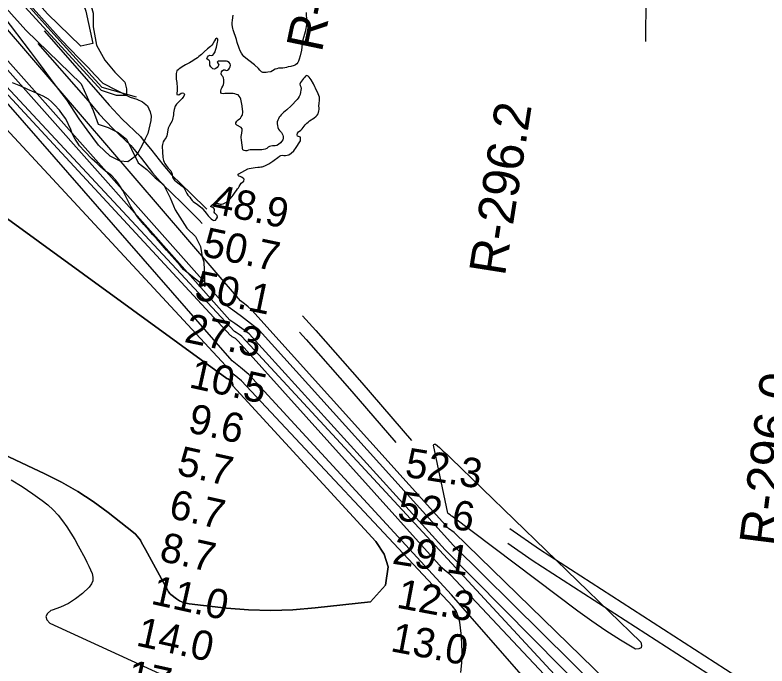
# Model space of a CAD drawing. Extents: x 3161615 to 3199515, y 867541 to 892976.
# Drawn here: x 3189551 to 3191264, y 882648 to 884130 of the extents above; entities that cross this region are included whole.
import ezdxf

# ---------------------------------------------------------------- set-up
doc = ezdxf.new("R2010")
doc.units = 0
for name, color, linetype in [('V-LEVE-TOET', 7, 'Continuous'), ('V-RIVR-RANG', 7, 'Continuous'), ('V-RIVR-RANG-IDEN', 7, 'Continuous'), ('V-ROAD-CNTR', 7, 'Continuous'), ('V-SITE-VEGE', 7, 'Continuous'), ('V-TOPO-DPTH', 7, 'Continuous'), ('V-TOPO-MAJR', 7, 'Continuous'), ('V-TOPO-MINR', 7, 'Continuous'), ('V-TOPO-SHOR', 7, 'Continuous'), ('V-TOPO-WATR', 7, 'Continuous'), ('V-WETL-SWMP', 7, 'Continuous')]:
    doc.layers.add(name, color=color, linetype=linetype)

msp = doc.modelspace()

# ---------------------------------------------------------------- linework, layer by layer
at = {"layer": 'V-LEVE-TOET'}
msp.add_lwpolyline([(3189542.2, 884202.2), (3189629.8, 884102.3), (3189656.1, 884073.5), (3189677, 884051.4), (3189696.3, 884032), (3189717.4, 884010.2), (3189732.3, 883993.8), (3189750.8, 883975), (3189813, 883943.1), (3189828.2, 883938.3), (3189841.2, 883932.4), (3189852.3, 883923), (3189858.8, 883909.8), (3189860.5, 883899.5), (3189860.2, 883889.8), (3189852.8, 883860), (3189847.4, 883847.9), (3189839.4, 883831.9), (3189832.7, 883820), (3189824.6, 883807.8), (3189807.4, 883795.8), (3189789.8, 883797.4), (3189767.3, 883808.4), (3189740.8, 883833.9), (3189715, 883868.4), (3189697.1, 883894), (3189668.3, 883936.6), (3189640, 883973.8), (3189608.3, 884016.9), (3189585.7, 884047), (3189526, 884125.7)], dxfattribs=at)
at = {"layer": 'V-ROAD-CNTR'}
for points in [[(3189617, 884094), (3189739.7, 883954), (3189764.7, 883924.7), (3189794.8, 883893.1), (3189836.5, 883853.2), (3189840.4, 883848.5)], [(3189602.5, 884065), (3189717, 883934.4), (3189742.4, 883904.6), (3189773.6, 883871.9), (3189814.5, 883832.7), (3189818.2, 883828.3)], [(3189840.4, 883848.5), (3189862.6, 883821.7), (3189887.2, 883789.5), (3189908.2, 883765.6), (3189951.5, 883723.5), (3189987.2, 883687.9)], [(3189818.2, 883828.3), (3189839.1, 883803), (3189864, 883770.5), (3189886.5, 883744.9), (3189930.4, 883702.1), (3189969.8, 883663), (3189976.6, 883655.7)], [(3190205.6, 883445.1), (3190236, 883411.3), (3190340.6, 883292.4), (3190453.9, 883161)], [(3190198.9, 883407.6), (3190213.5, 883391.4), (3190318, 883272.7), (3190417.9, 883156.7)], [(3190677.5, 882960.6), (3190745.5, 882913.4), (3191239.9, 882594.7), (3191554.8, 882384.9), (3191887.1, 882161.2)], [(3190673, 882927.2), (3190728.9, 882888.5), (3191223.4, 882569.6), (3191538.1, 882360), (3191867.7, 882138)]]:
    msp.add_lwpolyline(points, dxfattribs=at)
at = {"layer": 'V-SITE-VEGE'}
for points in [[(3189541, 884428.5), (3189556.3, 884413.2), (3189575.4, 884375), (3189613.7, 884336.7), (3189655.7, 884294.7), (3189682.4, 884252.6), (3189701.6, 884210.6), (3189720.7, 884160.9), (3189728.3, 884134.1), (3189728.3, 884103.5), (3189736, 884061.4), (3189755.1, 884027), (3189778, 884000.3), (3189800.9, 883977.3), (3189804.7, 883962), (3189804.7, 883946.7), (3189781.8, 883946.7), (3189747.4, 883958.2), (3189548.7, 884176.2)], [(3189307.9, 884394.1), (3189575.4, 884095.9), (3189701.6, 883973.5), (3189728.3, 883912.3), (3189739.8, 883881.7), (3189762.7, 883874.1), (3189785.6, 883862.6), (3189804.7, 883847.3), (3189816.2, 883824.4), (3189831.5, 883793.8), (3189850.6, 883778.5), (3189869.7, 883759.4), (3189888.8, 883744.1), (3189904.1, 883713.5), (3189915.6, 883686.7), (3189942.3, 883644.7), (3189961.4, 883625.5), (3189972.9, 883602.6), (3189976.7, 883579.7), (3189980.6, 883568.2), (3189982.7, 883511.8), (3189975.7, 883518), (3189955, 883533.9), (3189946.8, 883540.4), (3189934.7, 883550.9), (3189926.5, 883559.4), (3189895.6, 883594.3), (3189872.6, 883621.1), (3189864, 883630.4), (3189856.2, 883639.7), (3189844.4, 883652.9), (3189830, 883670.8), (3189819.8, 883685.5), (3189814.3, 883694.4), (3189799.8, 883722.8), (3189795.9, 883730.2), (3189789.6, 883741), (3189784.5, 883748), (3189779.4, 883754.6), (3189771.2, 883763.5), (3189764.6, 883769), (3189756.8, 883774.8), (3189745.1, 883784.5), (3189737.7, 883791.8), (3189725.9, 883802.7), (3189708.8, 883819.7), (3189697.4, 883832.5), (3189691.9, 883840.3), (3189687.6, 883847.7), (3189681, 883860.5), (3189677.4, 883869.4), (3189666.1, 883893.5), (3189659, 883903.6), (3189651.6, 883913.3), (3189640.6, 883925.7), (3189634, 883932.7), (3189627, 883938.5), (3189614.5, 883945.5), (3189594.2, 883954.3), (3189579.8, 883960.1), (3189563.8, 883967.8), (3189552.5, 883972.9), (3189544.7, 883975.9)]]:
    msp.add_lwpolyline(points, dxfattribs=at)
at = {"layer": 'V-TOPO-DPTH'}
for points in [[(3191133.3, 882136.9), (3190544.8, 882809.9), (3190083.1, 883311.3), (3190064.4, 883327.3), (3190045.2, 883342.5), (3189467.6, 884004)], [(3189491.3, 883696.3), (3190033.5, 883302.4), (3190035.5, 883301.4), (3190039.1, 883299.1), (3190040.8, 883297.8), (3190044.3, 883294.2), (3190045.8, 883291.8), (3190046.6, 883289), (3190047, 883286), (3190372.2, 882931.1), (3190391.4, 882902.2), (3190401, 882873.3)], [(3189491.3, 883696.3), (3190033.5, 883302.4), (3190035.5, 883301.4), (3190039.1, 883299.1), (3190040.8, 883297.8), (3190044.3, 883294.2), (3190045.8, 883291.8), (3190046.6, 883289), (3190047, 883286), (3190372.2, 882931.1), (3190391.4, 882902.2), (3190401, 882873.3)], [(3190401, 882873.3), (3190394.5, 882831.7), (3190360.7, 882794), (3190234.1, 882779.8), (3190183.6, 882775.8), (3190133.2, 882774.1), (3190082.7, 882775.8), (3190032.2, 882779.7), (3189947.6, 882789), (3189939.7, 882790.6), (3189932.1, 882792.9), (3189925, 882796.4), (3189918.2, 882800.7), (3189905.6, 882810.2), (3189904.3, 882811.3), (3189903.1, 882812.4), (3189900.5, 882816.6), (3189898.8, 882819.5), (3189898, 882821), (3189847.9, 882913.2), (3189845, 882918.5), (3189842.1, 882923.7), (3189839.1, 882928.9), (3189836.1, 882934), (3189832.8, 882939), (3189829.2, 882943.6), (3189825.1, 882947.8), (3189820.6, 882951.7), (3189763, 882996.9), (3189728.7, 883021.9), (3189693.4, 883045.3), (3189656.6, 883066.2), (3189618.7, 883085.4), (3189442.2, 883167.7)], [(3190401, 882873.3), (3190394.5, 882831.7), (3190360.7, 882794), (3190234.1, 882779.8), (3190183.6, 882775.8), (3190133.2, 882774.1), (3190082.7, 882775.8), (3190032.2, 882779.7), (3189947.6, 882789), (3189939.7, 882790.6), (3189932.1, 882792.9), (3189925, 882796.4), (3189918.2, 882800.7), (3189905.6, 882810.2), (3189904.3, 882811.3), (3189903.1, 882812.4), (3189900.5, 882816.6), (3189898.8, 882819.5), (3189898, 882821), (3189847.9, 882913.2), (3189845, 882918.5), (3189842.1, 882923.7), (3189839.1, 882928.9), (3189836.1, 882934), (3189832.8, 882939), (3189829.2, 882943.6), (3189825.1, 882947.8), (3189820.6, 882951.7), (3189763, 882996.9), (3189728.7, 883021.9), (3189693.4, 883045.3), (3189656.6, 883066.2), (3189618.7, 883085.4), (3189442.2, 883167.7)]]:
    msp.add_lwpolyline(points, dxfattribs=at)
at = {"layer": 'V-TOPO-MAJR'}
msp.add_lwpolyline([(3191126.5, 882309.2), (3190530.6, 882912), (3190083.7, 883404.2), (3190073, 883412.2), (3190062.2, 883420), (3190051.2, 883427.6), (3190040.2, 883435), (3189514.5, 884026)], dxfattribs=at)
at = {"layer": 'V-TOPO-MINR'}
for points in [[(3191255.6, 882286.5), (3191195.6, 882337.4), (3191179.9, 882350.7), (3191164.1, 882363.9), (3191148.2, 882377), (3191132.2, 882390.1), (3191106.1, 882411.2), (3191103.3, 882413.7), (3191100.6, 882416.4), (3190550.9, 882951.3), (3190538.2, 882960.4), (3190090.4, 883458.2), (3190081.8, 883465.2), (3190073.1, 883472.1), (3190064.4, 883478.9), (3189524.6, 884107.4)], [(3191153.1, 882325.7), (3190549.7, 882922.3), (3190106.9, 883412.1), (3190087, 883427.8), (3190066.9, 883443.2), (3190046.5, 883458.2), (3190025.9, 883472.9), (3189490.8, 884073.7)], [(3194259.7, 880529.6), (3194187.5, 880542.7), (3193951.5, 880585.1), (3193922.2, 880590.3), (3193157.8, 880879.3), (3193134.5, 880884), (3193111.2, 880888.9), (3192595.2, 881068.8), (3192580.9, 881074.5), (3192566.6, 881080.1), (3192552.2, 881085.3), (3192537.7, 881090.5), (3191934.9, 881491.6), (3191934.2, 881492.2), (3191170.2, 882218.9), (3191159, 882227.5), (3191147.5, 882235.9), (3191135.7, 882243.8), (3190067.5, 883398.3), (3190063.3, 883401.3), (3190059, 883404.2), (3190054.7, 883407), (3190050.3, 883409.7), (3189479.1, 884022.6)], [(3191133.3, 882136.9), (3190544.8, 882809.9), (3190083.1, 883311.3), (3190064.4, 883327.3), (3190045.2, 883342.5), (3189467.6, 884004)], [(3191135.4, 882224.6), (3190542.3, 882855.6), (3190533.1, 882863.2), (3190523.8, 882870.5), (3190059, 883387.7), (3190057.6, 883389.1), (3190054.7, 883391.8), (3190052.7, 883393.4), (3190050, 883395.3), (3190045.6, 883397.6), (3190042.7, 883399.2), (3190041.2, 883399.9), (3189477.8, 884008.5)], [(3190566.5, 882632.9), (3190568.4, 882655), (3190569.2, 882677.2), (3190568.5, 882699.3), (3190566.7, 882721.4), (3190563.8, 882747.6), (3190560.5, 882760.9), (3190555.4, 882773.2), (3190547.5, 882783.8), (3190066.4, 883296.7), (3190058.2, 883303.7), (3190049.5, 883310.6), (3189481.4, 883922.9)], [(3190537.6, 882994.6), (3190536.9, 882995.3), (3190503.8, 883150.8), (3190504.4, 883152.4), (3190506, 883152.8), (3190508.4, 883152.5), (3190517.4, 883144.9), (3190526.2, 883137.2), (3190534.8, 883129.3), (3190543.3, 883121.3), (3190976.1, 882701.9), (3190978, 882694.3), (3190977.1, 882688.7), (3190972, 882686.4), (3190964.2, 882686.1), (3190930.3, 882706.3), (3190896.9, 882727.4), (3190864.4, 882749.7), (3190832.4, 882772.8), (3190545.9, 882988.6), (3190544.5, 882989.6), (3190541.7, 882991.6), (3190538.2, 882994.1), (3190537.6, 882994.6)], [(3189541.7, 883071.6), (3189566.9, 883056.4), (3189591.4, 883040), (3189612.1, 883024.9), (3189625.1, 883014.4), (3189637.4, 883003.3), (3189648.6, 882991), (3189659.1, 882978), (3189668.7, 882964.3), (3189677.9, 882950.3), (3189686.5, 882936), (3189694.7, 882921.3), (3189710.1, 882892.2), (3189714.4, 882883.8), (3189718.6, 882875.3), (3189722.4, 882866.7), (3189726.2, 882858), (3189727.8, 882849.7), (3189727.6, 882841.7), (3189724.5, 882834.4), (3189719.6, 882827.5), (3189704, 882812.9), (3189688.5, 882800.4), (3189672.2, 882789.7), (3189654.4, 882781.6), (3189635.6, 882775.1), (3189632.2, 882774.2), (3189624.3, 882767.5), (3189620.5, 882760.4), (3189623, 882752.8), (3189629.6, 882744.9), (3189879.4, 882630.2)]]:
    msp.add_lwpolyline(points, dxfattribs=at)
at = {"layer": 'V-TOPO-SHOR'}
msp.add_line((3190991.3, 884744.4), (3190987.1, 884070), dxfattribs=at)
for points in [[(3189185.2, 884612.3), (3189346.2, 884412.7), (3189646.2, 884079.1), (3189748.6, 883965.5), (3189826.4, 883944)], [(3190213.9, 884135.9), (3190213.7, 884129.7), (3190214.9, 884122.1), (3190215.7, 884119.1), (3190215.8, 884115), (3190215.6, 884111.2), (3190211.7, 884091.9), (3190206.5, 884073.4), (3190205.3, 884068.8), (3190204.4, 884064.3), (3190202.9, 884050.1), (3190200.2, 884037.4), (3190197.9, 884029.3), (3190196.4, 884025), (3190194.8, 884022.1), (3190192.6, 884018.8), (3190189.5, 884016.5), (3190186.5, 884015), (3190178.9, 884013.1), (3190172.9, 884012.1), (3190169.2, 884010.9), (3190165.3, 884009.9), (3190160.9, 884009.4), (3190154.2, 884009.2), (3190150.9, 884008.8), (3190147.1, 884007.9), (3190143.6, 884006.5), (3190137.5, 884002.8), (3190133.5, 884001), (3190126.9, 884000.3), (3190123, 883999.5), (3190119.5, 883999.1), (3190115, 883999.3), (3190112.2, 884000.9), (3190108.4, 884004.3), (3190104.9, 884008.1), (3190096, 884016.6), (3190092.9, 884019.2), (3190076.6, 884031.5), (3190072.1, 884035.7), (3190069.9, 884038.5), (3190066.8, 884043.1), (3190063.6, 884048.7), (3190061, 884054.3), (3190056.5, 884067.7), (3190054.8, 884074.7), (3190047.8, 884096.6), (3190046.8, 884099.5), (3190046, 884103.3), (3190045.4, 884108.3), (3190045.5, 884112.4), (3190046.3, 884118.4), (3190047.3, 884130.1)], [(3190001, 884007.5), (3189996.9, 884012.2), (3189994.6, 884015.7), (3189994.5, 884019.7), (3189994.7, 884023.4), (3189993.7, 884026.6), (3189990.5, 884028.2), (3189987.9, 884030.5), (3189989.1, 884034.3), (3189991, 884037.4), (3189994.3, 884038.6), (3189997.5, 884038.2), (3190001.1, 884039), (3190003.9, 884041.8), (3190006.2, 884046.3), (3190007.6, 884050.4), (3190009.3, 884056.9), (3190010, 884060.4), (3190011.9, 884068), (3190012.5, 884071.1), (3190012.5, 884074.9), (3190010.5, 884077.3), (3190007, 884074.9), (3190004.7, 884071.5), (3190001.2, 884064.3), (3189999, 884061.5), (3189995.9, 884058.4), (3189989.1, 884052.8), (3189981.5, 884046.1), (3189977.7, 884042.7), (3189975.5, 884040.5), (3189969.6, 884035.4), (3189966, 884032.9), (3189962.4, 884030), (3189951.9, 884023.3), (3189947.9, 884021.5), (3189938.6, 884016.4), (3189931.6, 884011.8), (3189928.1, 884009.8), (3189924.6, 884007.6), (3189922, 884005.6), (3189919.4, 884002.8), (3189918.1, 883999.8), (3189917.7, 883996.8), (3189917.4, 883990.1), (3189917.8, 883983.9), (3189918.9, 883976.6), (3189919.9, 883964.2), (3189920.1, 883960.1), (3189919.6, 883949.1), (3189923.5, 883948.5), (3189929, 883952), (3189931.8, 883953.2), (3189935, 883952), (3189936.5, 883949.3), (3189935.3, 883945.4), (3189933.2, 883942.1), (3189931.2, 883939.7), (3189928.6, 883936.9), (3189920.7, 883929.6), (3189918.4, 883926.7), (3189915.8, 883922.3), (3189912.8, 883914.6), (3189912, 883907), (3189911.8, 883903.1), (3189909.3, 883891.8), (3189908.4, 883888.8), (3189902.3, 883878.2), (3189899.7, 883872.5), (3189898.6, 883868.4), (3189898.1, 883863.2), (3189896.4, 883855.3), (3189894.8, 883851.5), (3189890.4, 883845.2), (3189888, 883841.3), (3189887, 883838.4), (3189886.2, 883835), (3189885.9, 883831.1), (3189886.5, 883817.9), (3189887.6, 883806.1), (3189888.1, 883802), (3189888.9, 883798.6), (3189890.6, 883794.7), (3189892.1, 883791.6), (3189894.6, 883787.4), (3189899.3, 883781.2), (3189902.2, 883778.1), (3189905.2, 883775.2), (3189907.4, 883771.7), (3189908.4, 883768.1), (3189908.7, 883765.1), (3189909.4, 883761.3), (3189910.7, 883757.8), (3189914.1, 883753.9), (3189917.5, 883751.2), (3189931.7, 883740.5), (3189934, 883738.3), (3189935.8, 883735.5), (3189937.1, 883732.6), (3189938.9, 883729.9), (3189942.3, 883723.4)], [(3190157.5, 883862.3), (3190159.1, 883859.5), (3190160.6, 883856.3), (3190161.7, 883853.2), (3190161.6, 883849.5), (3190160.5, 883846), (3190158.5, 883842.5), (3190155.7, 883839.2), (3190150.8, 883834.9), (3190147, 883832.8), (3190143.4, 883832.2), (3190140, 883832.5), (3190136.9, 883832.4), (3190133.1, 883831.6), (3190130.1, 883830.4), (3190127.5, 883828.8), (3190124, 883826.3), (3190120.8, 883824.6), (3190116.9, 883823.7), (3190112.7, 883823.3), (3190104, 883823.2), (3190093.6, 883822.7), (3190086, 883822.7), (3190082.6, 883822.1), (3190078.8, 883821.1), (3190075.7, 883820.5), (3190072.3, 883821.7), (3190069.7, 883823.2), (3190069.1, 883826.2), (3190068.8, 883829.2), (3190068.1, 883832.6), (3190066.4, 883846.1), (3190066.1, 883850.2), (3190066.1, 883853.4), (3190067, 883860.7), (3190068.4, 883867.8), (3190068.4, 883870.9), (3190065.8, 883874), (3190055.7, 883879.2), (3190053.4, 883881.3), (3190053.3, 883884.9), (3190055.7, 883888), (3190058.9, 883891.2), (3190062, 883893.3), (3190064.1, 883895.5), (3190066.1, 883898), (3190067.9, 883901), (3190069, 883903.8), (3190069.4, 883907.8), (3190069.4, 883911.5), (3190069.1, 883915.3), (3190068, 883923.4), (3190066.3, 883930.5), (3190064.9, 883938.3), (3190063.5, 883942.5), (3190061.4, 883945.5), (3190058.6, 883948), (3190055.3, 883949.4), (3190051.5, 883950.5), (3190047.4, 883951.4), (3190043.6, 883951.7), (3190036, 883951.6), (3190028.3, 883951), (3190025.1, 883950.4), (3190022.1, 883951.1), (3190019.4, 883952.4), (3190019.3, 883956.8), (3190020.5, 883961.1), (3190021.7, 883964), (3190023.9, 883968), (3190025.4, 883971.8), (3190026.2, 883975.6), (3190026.4, 883979.5), (3190026.1, 883982.5), (3190025.5, 883987), (3190023.9, 883989.9), (3190021.5, 883992.4), (3190020.6, 883996.5), (3190021.3, 884000.4), (3190022.8, 884003), (3190025.3, 884005), (3190028.7, 884005), (3190031.7, 884004), (3190034.9, 884004.6), (3190037.5, 884006.7), (3190039.5, 884009.4), (3190040.7, 884012.4), (3190041.3, 884015.6), (3190040.7, 884018.6), (3190038.5, 884021.6), (3190035, 884024.1), (3190032, 884025.3), (3190017.8, 884025.3), (3190013.5, 884024.9), (3190011.4, 884022.7), (3190014.6, 884016.4), (3190013.7, 884013.3), (3190011.1, 884010.2), (3190008.3, 884008.2), (3190005.1, 884006.4), (3190001, 884007.5)], [(3190065.7, 883747.3), (3190069.1, 883749.5), (3190071.7, 883752.1), (3190072.6, 883755.9), (3190070.1, 883758.9), (3190066.2, 883760.8), (3190063.2, 883762.1), (3190060.3, 883763.2), (3190058.2, 883765.4), (3190060.6, 883768.8), (3190074.1, 883776.2), (3190080.8, 883779.5), (3190084.2, 883780.8), (3190088.2, 883781.6), (3190097.9, 883782.7), (3190104.1, 883783.8), (3190107.2, 883783.8), (3190110.8, 883784.1), (3190113.8, 883784.6), (3190119.7, 883787), (3190129, 883791.4), (3190133.6, 883794.2), (3190138.2, 883797.2), (3190141, 883799.3), (3190149.7, 883805.7), (3190153.4, 883808.7), (3190156.1, 883810), (3190159.9, 883810.7), (3190163.3, 883810.1), (3190167, 883810.3), (3190170.3, 883810.7), (3190174.1, 883811.8), (3190179.9, 883815.2), (3190185.8, 883820.9), (3190191.3, 883828.1), (3190199.8, 883841.1), (3190200.9, 883843.9), (3190201.3, 883848.5), (3190200.8, 883851.6), (3190194.4, 883854.3), (3190193, 883857), (3190193.9, 883860.7), (3190196.4, 883863.8), (3190201.7, 883867.8), (3190204.8, 883871), (3190211.6, 883879.8), (3190215.6, 883883.7), (3190218.7, 883886.4), (3190221.7, 883888.8), (3190231.3, 883895.4), (3190236.9, 883899.7), (3190239.1, 883902), (3190240.9, 883905), (3190242, 883907.9), (3190243, 883911.9), (3190243.5, 883915.1), (3190243.5, 883918.8), (3190243.1, 883922.4), (3190243.4, 883929), (3190244.3, 883935.4), (3190244.6, 883939.2), (3190244.2, 883942.8), (3190241.4, 883950.6), (3190235.5, 883963.5), (3190233.8, 883966.6), (3190230.6, 883973.4), (3190225.1, 883982.8), (3190220.8, 883988.8), (3190218.8, 883991.2), (3190215.5, 883992.1), (3190212.5, 883990.6), (3190209.9, 883988), (3190207.9, 883985.2), (3190203.5, 883979.8), (3190201.3, 883976.5), (3190199.8, 883972.8), (3190199.9, 883969.5), (3190201.4, 883966.2), (3190202.4, 883962.8), (3190202, 883959.1), (3190201.1, 883954.4), (3190199.9, 883949.4), (3190198.1, 883944.8), (3190195.9, 883940.9), (3190193.4, 883937.7), (3190179.5, 883923.5), (3190169.5, 883914.5), (3190162.4, 883908.4), (3190156.8, 883902.7), (3190154.5, 883900), (3190152.5, 883897.3), (3190150.5, 883893.9), (3190149.2, 883890.9), (3190148, 883887.2), (3190147.9, 883882.4), (3190148.3, 883878.6), (3190149.6, 883874.2), (3190151.2, 883870.4), (3190153.3, 883867.3), (3190155.4, 883865.1), (3190157.5, 883862.3)], [(3189942.3, 883723.4), (3189944.6, 883720.1), (3189948.9, 883715), (3189951.5, 883711.4), (3189953.9, 883707.7), (3189956.1, 883705.2), (3189966.3, 883698.6), (3189973.2, 883693.3), (3189976.6, 883690.2), (3189979.5, 883687.2), (3189986.1, 883678.9), (3189990.6, 883673), (3189997.5, 883666), (3190000.4, 883663.7), (3190003.5, 883662.2), (3190007, 883663.1), (3190009.5, 883665.8), (3190011.6, 883669.5), (3190011.4, 883673.4), (3190008.4, 883676.6), (3190006.1, 883678.7), (3190004.1, 883681.3), (3190004.7, 883684.6), (3190004.9, 883688.2), (3190002.4, 883690.9), (3189999, 883692.7), (3189996.1, 883693.9), (3189998.4, 883696.5), (3190000.8, 883698.6), (3190003.5, 883700.2), (3190007.2, 883701.2), (3190010.9, 883701.6), (3190018, 883699.6), (3190021, 883699.2), (3190025, 883700.1), (3190029.6, 883702.2), (3190032.4, 883703.9), (3190037.3, 883708), (3190039.8, 883710.5), (3190045, 883716.5), (3190047.6, 883719.9), (3190052.4, 883726.9), (3190055.1, 883730.5), (3190057.4, 883733.9), (3190059.4, 883736.9), (3190060.9, 883739.7), (3190065.7, 883747.3)]]:
    msp.add_lwpolyline(points, dxfattribs=at)
at = {"layer": 'V-TOPO-WATR'}
msp.add_lwpolyline([(3189442.2, 883167.7), (3189618.7, 883085.4), (3189656.6, 883066.2), (3189693.4, 883045.3), (3189728.7, 883021.9), (3189763, 882996.9), (3189820.6, 882951.7), (3189825.1, 882947.8), (3189829.2, 882943.6), (3189832.8, 882939), (3189836.1, 882934), (3189839.1, 882928.9), (3189842.1, 882923.7), (3189845, 882918.5), (3189847.9, 882913.2), (3189898, 882821), (3189898.8, 882819.5), (3189900.5, 882816.6), (3189903.1, 882812.4), (3189904.3, 882811.3), (3189905.6, 882810.2), (3189918.2, 882800.7), (3189925, 882796.4), (3189932.1, 882792.9), (3189939.7, 882790.6), (3189947.6, 882789), (3190032.2, 882779.7), (3190082.7, 882775.8), (3190133.2, 882774.1), (3190183.6, 882775.8), (3190234.1, 882779.8), (3190360.7, 882794), (3190394.5, 882831.7), (3190401, 882873.3), (3190391.4, 882902.2), (3190372.2, 882931.1), (3190047, 883286), (3190046.6, 883289), (3190045.8, 883291.8), (3190044.3, 883294.2), (3190040.8, 883297.8), (3190039.1, 883299.1), (3190035.5, 883301.4), (3190033.5, 883302.4), (3189491.3, 883696.3)], dxfattribs=at)
at = {"layer": 'V-WETL-SWMP'}
msp.add_lwpolyline([(3189534.7, 884430.4), (3189589.2, 884361.8), (3189653.1, 884277.1), (3189681.3, 884225.9), (3189712.2, 884139.1), (3189728.2, 884065.5), (3189700.4, 884059), (3189624.4, 884132.5), (3189534, 884235)], dxfattribs=at)

# ---------------------------------------------------------------- texts
at = {"layer": 'V-RIVR-RANG'}
for s, rotation, p in [('48.9', 348.0883, (3189994.9, 883679.7)), ('50.7', 348.0883, (3189974.8, 883581.8)), ('50.1', 348.0883, (3189956.7, 883483.4)), ('27.3', 348.0883, (3189934, 883386)), ('10.5', 347.4814, (3189944.7, 883282.5)), ('9.6', 347.4814, (3189941.8, 883180.7)), ('5.7', 347.4814, (3189916.8, 883083.8)), ('52.3', 350.8883, (3190436.8, 883079)), ('6.7', 347.4814, (3189898.4, 882985.5)), ('52.6', 350.8883, (3190419.4, 882980.5)), ('8.7', 347.4814, (3189877, 882887.8)), ('29.1', 350.8883, (3190408, 882881)), ('11.0', 347.4814, (3189857.9, 882789.6)), ('12.3', 349.2497, (3190417.5, 882780.9)), ('14.0', 347.4814, (3189824.1, 882694.7)), ('13.0', 349.2497, (3190403.7, 882681.7)), ('17.3', 347.4814, (3189800.8, 882597.4))]:
    msp.add_text(s, height=67, rotation=rotation, dxfattribs=at).set_placement(p)
at = {"layer": 'V-RIVR-RANG-IDEN'}
for s, rotation, p in [('R-296.3', 78.2289, (3190249.2, 884043.3)), ('R-296.2', 81.0327, (3190666.5, 883533.9)), ('R-296.0', 82.752, (3191282.7, 882918.5))]:
    msp.add_text(s, height=83, rotation=rotation, dxfattribs=at).set_placement(p)

doc.saveas('drawing.dxf')
